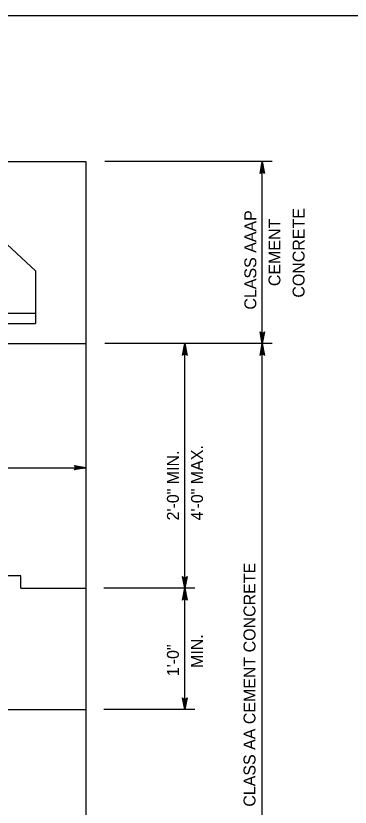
# Model space of a CAD drawing. Extents: x 636530 to 644067, y 294168 to 299122.
# Drawn here: x 640239.8 to 640323.9, y 295142.6 to 295341.5 of the extents above; entities that cross this region are included whole.
import ezdxf

# ---------------------------------------------------------------- set-up
doc = ezdxf.new("R2010")
doc.units = 0
doc.layers.add('1', color=7, linetype='Continuous')

msp = doc.modelspace()

# ---------------------------------------------------------------- linework, layer by layer
at = {"layer": '1'}
for p, q in [((640673.78, 295341.48), (639887.78, 295341.48)), ((640219.98, 295304.82), (640257.38, 295304.82)), ((640257.38, 295304.82), (640257.38, 295047.58)), ((640304.31, 295304.82), (640262.12, 295304.82)), ((640301.79, 295259.09), (640301.79, 295304.82)), ((640230.85, 295290.05), (640244.67, 295277.35)), ((640244.67, 295277.35), (640244.67, 295264.17)), ((640197.82, 295266.71), (640244.67, 295266.71)), ((640197.82, 295264.17), (640244.67, 295264.17)), ((640211.65, 295259.09), (640257.38, 295259.09)), ((640304.31, 295259.09), (640262.12, 295259.09)), ((640282.28, 295197.57), (640282.28, 295259.09)), ((640301.79, 295096.54), (640301.79, 295259.09)), ((640211.65, 295227.88), (640257.38, 295227.88)), ((640241.03, 295200.7), (640228.33, 295200.7)), ((640241.03, 295197.57), (640241.03, 295200.7)), ((640241.03, 295197.57), (640257.38, 295197.57)), ((640284.8, 295197.57), (640261.93, 295197.57)), ((640282.28, 295167.08), (640282.28, 295197.57)), ((640132.89, 295167.08), (640257.38, 295167.08)), ((640284.8, 295167.08), (640261.93, 295167.08))]:
    msp.add_line(p, q, dxfattribs=at)
for points in [[(640301.79, 295304.82), (640302.35, 295301.84), (640302.19, 295302.07), (640301.99, 295302.18), (640301.79, 295302.22), (640301.59, 295302.18), (640301.39, 295302.07), (640301.23, 295301.84), (640301.79, 295304.82), (640301.39, 295302.07), (640301.59, 295302.18), (640301.79, 295304.82), (640301.79, 295302.22), (640301.99, 295302.18), (640301.79, 295304.82), (640302.19, 295302.07)], [(640301.79, 295259.09), (640301.23, 295262.07), (640301.39, 295261.84), (640301.59, 295261.72), (640301.79, 295261.69), (640301.99, 295261.72), (640302.19, 295261.84), (640302.35, 295262.07), (640301.79, 295259.09), (640302.19, 295261.84), (640301.99, 295261.72), (640301.79, 295259.09), (640301.79, 295261.69), (640301.59, 295261.72), (640301.79, 295259.09), (640301.39, 295261.84)], [(640282.28, 295259.09), (640282.84, 295256.11), (640282.76, 295256.22), (640282.68, 295256.34), (640282.58, 295256.39), (640282.48, 295256.45), (640282.38, 295256.47), (640282.28, 295256.49), (640282.18, 295256.47), (640282.08, 295256.45), (640281.98, 295256.39), (640281.88, 295256.34), (640281.8, 295256.22), (640281.72, 295256.11), (640282.28, 295259.09), (640281.8, 295256.22), (640281.88, 295256.34), (640282.28, 295259.09), (640281.98, 295256.39), (640282.08, 295256.45), (640282.28, 295259.09), (640282.18, 295256.47), (640282.28, 295256.49), (640282.28, 295259.09), (640282.38, 295256.47), (640282.48, 295256.45), (640282.28, 295259.09), (640282.58, 295256.39), (640282.68, 295256.34), (640282.28, 295259.09), (640282.76, 295256.22)], [(640301.79, 295259.09), (640302.35, 295256.11), (640302.27, 295256.22), (640302.19, 295256.34), (640302.09, 295256.39), (640301.99, 295256.45), (640301.89, 295256.47), (640301.79, 295256.49), (640301.69, 295256.47), (640301.59, 295256.45), (640301.49, 295256.39), (640301.39, 295256.34), (640301.31, 295256.22), (640301.23, 295256.11), (640301.79, 295259.09), (640301.31, 295256.22), (640301.39, 295256.34), (640301.79, 295259.09), (640301.49, 295256.39), (640301.59, 295256.45), (640301.79, 295259.09), (640301.69, 295256.47), (640301.79, 295256.49), (640301.79, 295259.09), (640301.89, 295256.47), (640301.99, 295256.45), (640301.79, 295259.09), (640302.09, 295256.39), (640302.19, 295256.34), (640301.79, 295259.09), (640302.27, 295256.22)], [(640257.38, 295227.88), (640254.4, 295227.32), (640254.51, 295227.4), (640254.63, 295227.48), (640254.69, 295227.58), (640254.74, 295227.68), (640254.76, 295227.78), (640254.78, 295227.88), (640254.76, 295227.98), (640254.74, 295228.08), (640254.69, 295228.18), (640254.63, 295228.28), (640254.51, 295228.36), (640254.4, 295228.44), (640257.38, 295227.88), (640254.51, 295228.36), (640254.63, 295228.28), (640257.38, 295227.88), (640254.69, 295228.18), (640254.74, 295228.08), (640257.38, 295227.88), (640254.76, 295227.98), (640254.78, 295227.88), (640257.38, 295227.88), (640254.76, 295227.78), (640254.74, 295227.68), (640257.38, 295227.88), (640254.69, 295227.58), (640254.63, 295227.48), (640257.38, 295227.88), (640254.51, 295227.4)], [(640282.28, 295197.57), (640281.72, 295200.55), (640281.8, 295200.44), (640281.88, 295200.32), (640281.98, 295200.26), (640282.08, 295200.21), (640282.18, 295200.19), (640282.28, 295200.17), (640282.38, 295200.19), (640282.48, 295200.21), (640282.58, 295200.26), (640282.68, 295200.32), (640282.76, 295200.44), (640282.84, 295200.55), (640282.28, 295197.57), (640282.76, 295200.44), (640282.68, 295200.32), (640282.28, 295197.57), (640282.58, 295200.26), (640282.48, 295200.21), (640282.28, 295197.57), (640282.38, 295200.19), (640282.28, 295200.17), (640282.28, 295197.57), (640282.18, 295200.19), (640282.08, 295200.21), (640282.28, 295197.57), (640281.98, 295200.26), (640281.88, 295200.32), (640282.28, 295197.57), (640281.8, 295200.44)], [(640282.28, 295197.57), (640282.84, 295194.59), (640282.76, 295194.7), (640282.68, 295194.82), (640282.58, 295194.88), (640282.48, 295194.94), (640282.38, 295194.95), (640282.28, 295194.97), (640282.18, 295194.95), (640282.08, 295194.94), (640281.98, 295194.88), (640281.88, 295194.82), (640281.8, 295194.7), (640281.72, 295194.59), (640282.28, 295197.57), (640281.8, 295194.7), (640281.88, 295194.82), (640282.28, 295197.57), (640281.98, 295194.88), (640282.08, 295194.94), (640282.28, 295197.57), (640282.18, 295194.95), (640282.28, 295194.97), (640282.28, 295197.57), (640282.38, 295194.95), (640282.48, 295194.94), (640282.28, 295197.57), (640282.58, 295194.88), (640282.68, 295194.82), (640282.28, 295197.57), (640282.76, 295194.7)], [(640282.28, 295167.08), (640281.72, 295170.07), (640281.8, 295169.95), (640281.88, 295169.84), (640281.98, 295169.78), (640282.08, 295169.72), (640282.18, 295169.7), (640282.28, 295169.68), (640282.38, 295169.7), (640282.48, 295169.72), (640282.58, 295169.78), (640282.68, 295169.84), (640282.76, 295169.95), (640282.84, 295170.07), (640282.28, 295167.08), (640282.76, 295169.95), (640282.68, 295169.84), (640282.28, 295167.08), (640282.58, 295169.78), (640282.48, 295169.72), (640282.28, 295167.08), (640282.38, 295169.7), (640282.28, 295169.68), (640282.28, 295167.08), (640282.18, 295169.7), (640282.08, 295169.72), (640282.28, 295167.08), (640281.98, 295169.78), (640281.88, 295169.84), (640282.28, 295167.08), (640281.8, 295169.95)]]:
    msp.add_lwpolyline(points, dxfattribs=at)

# ---------------------------------------------------------------- texts
for s, p in [('CONCRETE', (640312.42, 295270.63)), ('CLASS AAAP', (640300.28, 295267.63)), ('CEMENT', (640306.35, 295273.53)), ('4\'-0" MAX.', (640286.86, 295214.64)), ('2\'-0" MIN.', (640280.79, 295214.64)), ('CLASS AA CEMENT CONCRETE', (640300.07, 295142.68)), ('MIN.', (640286.86, 295177.57)), ('1\'-0"', (640280.79, 295175.48))]:
    msp.add_text(s, height=3, rotation=90, dxfattribs=at).set_placement(p)

doc.saveas('drawing.dxf')
